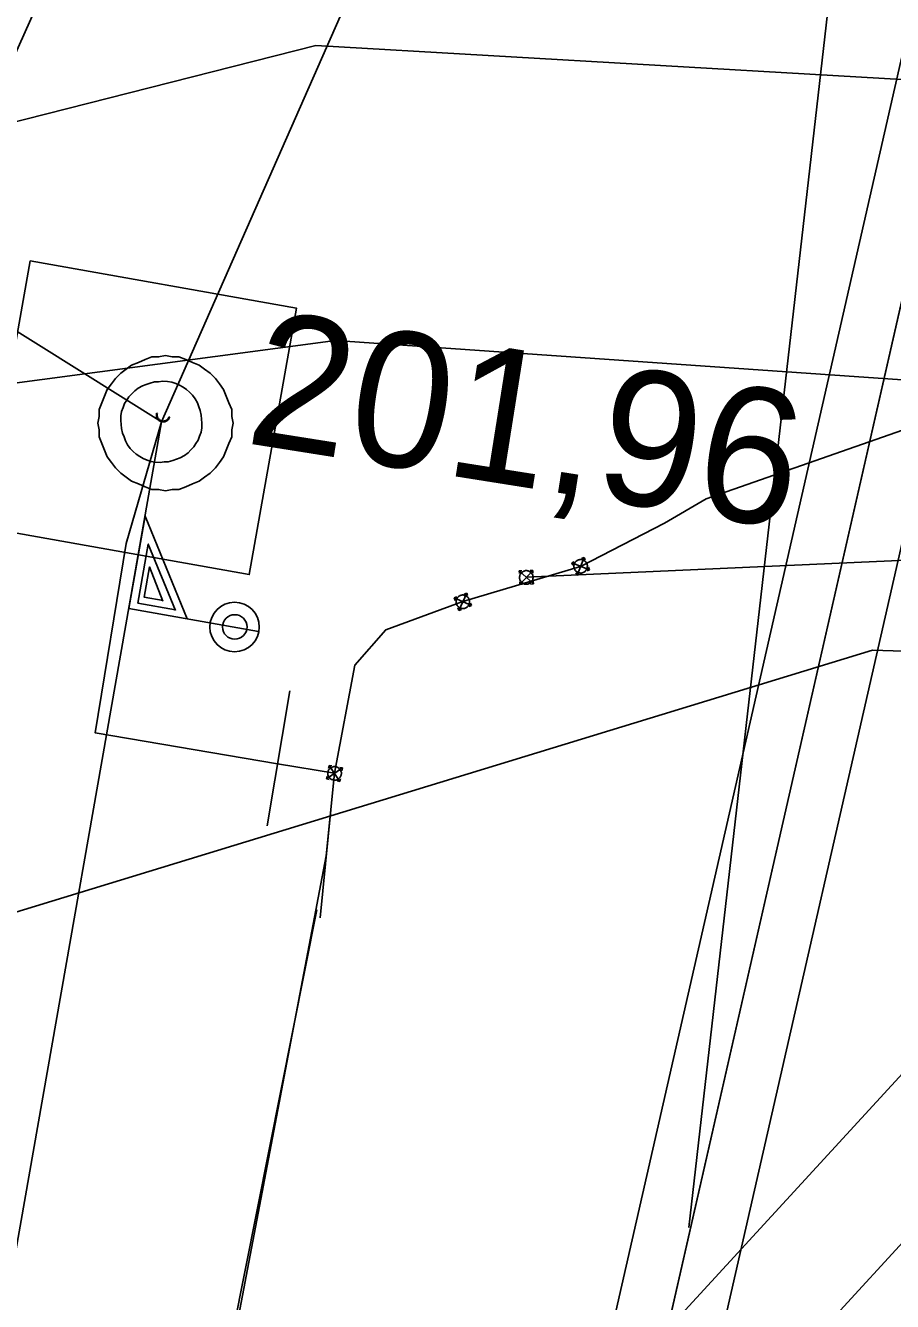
# Model space of a CAD drawing. Extents: x -746464 to -745690, y -1051581 to -1049993.
# Drawn here: x -746392.17 to -746385.76, y -1051044.13 to -1051034.69 of the extents above; entities that cross this region are included whole.
import ezdxf

# ---------------------------------------------------------------- set-up
doc = ezdxf.new("R2010")
doc.units = 0
for name, color, linetype in [('04_CETIN_sdelovaci_podzem', 7, 'Continuous'), ('51_PVaK_kanal_destova_overena poloha', 7, 'Continuous'), ('51_PVaK_kanal_jednotna_overena poloha_rad', 7, 'Continuous'), ('51_PVaK_kanal_objekty', 7, 'Continuous'), ('51_PVaK_kanal_popisy', 7, 'Continuous'), ('51_PVaK_vodovod_chranicky_objekty', 7, 'Continuous'), ('51_PVaK_vodovod_mimo provoz_overena poloha', 7, 'Continuous'), ('51_PVaK_vodovod_overena poloha_rad', 7, 'Continuous'), ('51_PVaK_vodovod_zruseno_overena poloha', 7, 'Continuous'), ('55_PREdi_NN', 7, 'Continuous'), ('55_PREdi_NN_popisy', 7, 'Continuous'), ('55_PREdi_VN', 7, 'Continuous'), ('55_PREdi_ZRUSENE_elektro', 7, 'Continuous')]:
    doc.layers.add(name, color=color, linetype=linetype)

msp = doc.modelspace()

# ---------------------------------------------------------------- linework, layer by layer
at = {"layer": '04_CETIN_sdelovaci_podzem'}
for points in [[(-746386.06, -1051033), (-746387.27, -1051043.58)], [(-746396.11, -1051042.43), (-746385.91, -1051039.31)], [(-746396.11, -1051042.43), (-746385.91, -1051039.31), (-746375.63, -1051039.64)]]:
    msp.add_lwpolyline(points, dxfattribs=at)
at = {"layer": '51_PVaK_kanal_destova_overena poloha'}
for p, q in [((-746391.17, -1051037.62), (-746388.08, -1051030.61)), ((-746397.48, -1051073.6), (-746391.17, -1051037.62))]:
    msp.add_line(p, q, dxfattribs=at)
at = {"layer": '51_PVaK_kanal_jednotna_overena poloha_rad'}
msp.add_line((-746392.99, -1051036.55), (-746388.25, -1051025.95), dxfattribs=at)
at = {"layer": '51_PVaK_kanal_objekty'}
for points in [[(-746390.64, -1051037.63), (-746390.65, -1051037.58), (-746390.65, -1051037.53), (-746390.67, -1051037.48), (-746390.69, -1051037.43), (-746390.71, -1051037.38), (-746390.74, -1051037.34), (-746390.77, -1051037.3), (-746390.81, -1051037.26), (-746390.85, -1051037.23), (-746390.89, -1051037.2), (-746390.94, -1051037.18), (-746390.99, -1051037.16), (-746391.04, -1051037.14), (-746391.09, -1051037.14), (-746391.14, -1051037.13), (-746391.19, -1051037.14), (-746391.24, -1051037.14), (-746391.29, -1051037.16), (-746391.34, -1051037.18), (-746391.39, -1051037.2), (-746391.43, -1051037.23), (-746391.47, -1051037.26), (-746391.51, -1051037.3), (-746391.54, -1051037.34), (-746391.57, -1051037.38), (-746391.59, -1051037.43), (-746391.61, -1051037.48), (-746391.63, -1051037.53), (-746391.63, -1051037.58), (-746391.64, -1051037.63), (-746391.63, -1051037.68), (-746391.63, -1051037.73), (-746391.61, -1051037.78), (-746391.59, -1051037.83), (-746391.57, -1051037.88), (-746391.54, -1051037.92), (-746391.51, -1051037.96), (-746391.47, -1051038), (-746391.43, -1051038.03), (-746391.39, -1051038.06), (-746391.34, -1051038.08), (-746391.29, -1051038.1), (-746391.24, -1051038.12), (-746391.19, -1051038.12), (-746391.14, -1051038.13), (-746391.09, -1051038.12), (-746391.04, -1051038.12), (-746390.99, -1051038.1), (-746390.94, -1051038.08), (-746390.89, -1051038.06), (-746390.85, -1051038.03), (-746390.81, -1051038), (-746390.77, -1051037.96), (-746390.74, -1051037.92), (-746390.71, -1051037.88), (-746390.69, -1051037.83), (-746390.67, -1051037.78), (-746390.65, -1051037.73), (-746390.65, -1051037.68), (-746390.64, -1051037.63)], [(-746390.914, -1051037.78), (-746390.898, -1051037.755), (-746390.887, -1051037.726), (-746390.876, -1051037.697), (-746390.871, -1051037.665), (-746390.87, -1051037.63), (-746390.873, -1051037.6), (-746390.875, -1051037.57), (-746390.883, -1051037.536), (-746390.894, -1051037.508), (-746390.904, -1051037.48), (-746390.92, -1051037.449), (-746390.94, -1051037.423), (-746390.962, -1051037.401), (-746390.984, -1051037.38), (-746391.01, -1051037.364), (-746391.035, -1051037.348), (-746391.064, -1051037.337), (-746391.093, -1051037.326), (-746391.125, -1051037.321), (-746391.16, -1051037.32), (-746391.19, -1051037.323), (-746391.22, -1051037.325), (-746391.254, -1051037.333), (-746391.282, -1051037.344), (-746391.31, -1051037.354), (-746391.341, -1051037.37), (-746391.367, -1051037.39), (-746391.389, -1051037.412), (-746391.41, -1051037.434), (-746391.426, -1051037.46), (-746391.442, -1051037.485), (-746391.453, -1051037.514), (-746391.464, -1051037.543), (-746391.469, -1051037.575), (-746391.47, -1051037.61), (-746391.467, -1051037.64), (-746391.465, -1051037.67), (-746391.457, -1051037.704), (-746391.446, -1051037.732), (-746391.436, -1051037.76), (-746391.42, -1051037.791), (-746391.4, -1051037.817), (-746391.378, -1051037.839), (-746391.356, -1051037.86), (-746391.33, -1051037.876), (-746391.305, -1051037.892), (-746391.276, -1051037.903), (-746391.247, -1051037.914), (-746391.215, -1051037.919), (-746391.18, -1051037.92), (-746391.15, -1051037.917), (-746391.12, -1051037.915), (-746391.086, -1051037.907), (-746391.058, -1051037.896), (-746391.03, -1051037.886), (-746390.999, -1051037.87), (-746390.973, -1051037.85), (-746390.951, -1051037.828), (-746390.93, -1051037.806), (-746390.914, -1051037.78)], [(-746390.452, -1051039.17), (-746391.41, -1051039.002), (-746391.29, -1051038.318), (-746390.978, -1051039.077)], [(-746391.065, -1051039.01), (-746391.344, -1051038.961), (-746391.267, -1051038.525), (-746391.066, -1051039.015)], [(-746391.157, -1051038.942), (-746391.296, -1051038.918), (-746391.257, -1051038.694), (-746391.158, -1051038.947)]]:
    msp.add_lwpolyline(points, dxfattribs=at)
for centre, radius in [((-746390.6289, -1051039.138), 0.1831), ((-746390.6271, -1051039.1374), 0.0905)]:
    msp.add_circle(centre, radius, dxfattribs=at)
at = {"layer": '51_PVaK_vodovod_chranicky_objekty'}
for p, q in [((-746391.199, -1051037.559), (-746391.205, -1051037.557)), ((-746391.109, -1051037.585), (-746391.115, -1051037.583)), ((-746388.135, -1051038.663), (-746388.117, -1051038.655)), ((-746388.135, -1051038.663), (-746388.004, -1051038.715)), ((-746388.135, -1051038.663), (-746388.127, -1051038.681)), ((-746388.096, -1051038.754), (-746388.043, -1051038.623)), ((-746388.043, -1051038.623), (-746388.062, -1051038.631)), ((-746388.043, -1051038.623), (-746388.035, -1051038.641)), ((-746388.523, -1051038.723), (-746388.503, -1051038.722)), ((-746388.419, -1051038.819), (-746388.523, -1051038.723)), ((-746388.523, -1051038.723), (-746388.522, -1051038.743)), ((-746388.423, -1051038.719), (-746388.519, -1051038.823)), ((-746388.423, -1051038.719), (-746388.443, -1051038.72)), ((-746388.423, -1051038.719), (-746388.422, -1051038.739)), ((-746388.096, -1051038.754), (-746388.104, -1051038.736)), ((-746388.096, -1051038.754), (-746388.077, -1051038.746)), ((-746388.004, -1051038.715), (-746388.022, -1051038.723)), ((-746388.004, -1051038.715), (-746388.012, -1051038.696)), ((-746388.519, -1051038.823), (-746388.52, -1051038.803)), ((-746388.519, -1051038.823), (-746388.499, -1051038.822)), ((-746388.419, -1051038.819), (-746388.439, -1051038.82)), ((-746388.419, -1051038.819), (-746388.42, -1051038.799)), ((-746389.005, -1051038.922), (-746388.986, -1051038.915)), ((-746388.876, -1051038.98), (-746389.005, -1051038.922)), ((-746389.005, -1051038.922), (-746388.998, -1051038.941)), ((-746388.912, -1051038.887), (-746388.969, -1051039.016)), ((-746388.912, -1051038.887), (-746388.93, -1051038.894)), ((-746388.912, -1051038.887), (-746388.905, -1051038.905)), ((-746388.969, -1051039.016), (-746388.977, -1051038.997)), ((-746388.969, -1051039.016), (-746388.951, -1051039.009)), ((-746388.876, -1051038.98), (-746388.895, -1051038.987)), ((-746388.876, -1051038.98), (-746388.883, -1051038.961)), ((-746390.22, -1051039.61), (-746390.387, -1051040.61)), ((-746389.929, -1051040.163), (-746389.933, -1051040.182)), ((-746389.929, -1051040.163), (-746389.849, -1051040.28)), ((-746389.929, -1051040.163), (-746389.909, -1051040.166)), ((-746389.831, -1051040.181), (-746389.948, -1051040.261)), ((-746389.948, -1051040.261), (-746389.944, -1051040.241)), ((-746389.948, -1051040.261), (-746389.928, -1051040.265)), ((-746389.831, -1051040.181), (-746389.851, -1051040.178)), ((-746389.849, -1051040.28), (-746389.846, -1051040.26)), ((-746389.831, -1051040.181), (-746389.835, -1051040.201)), ((-746389.897, -1051040.29), (-746389.995, -1051041.29)), ((-746389.849, -1051040.28), (-746389.869, -1051040.276))]:
    msp.add_line(p, q, dxfattribs=at)
msp.add_lwpolyline([(-746392.14, -1051036.43), (-746390.17, -1051036.78), (-746390.52, -1051038.75), (-746392.49, -1051038.4)], close=True, dxfattribs=at)
for points in [[(-746391.205, -1051037.557), (-746391.206, -1051037.562), (-746391.207, -1051037.567), (-746391.207, -1051037.572), (-746391.207, -1051037.577), (-746391.205, -1051037.583), (-746391.203, -1051037.587), (-746391.202, -1051037.592), (-746391.199, -1051037.597), (-746391.196, -1051037.601), (-746391.193, -1051037.605), (-746391.189, -1051037.609), (-746391.185, -1051037.613), (-746391.18, -1051037.615), (-746391.175, -1051037.617), (-746391.171, -1051037.619), (-746391.166, -1051037.62), (-746391.161, -1051037.621), (-746391.156, -1051037.621), (-746391.15, -1051037.62), (-746391.145, -1051037.619), (-746391.14, -1051037.617), (-746391.135, -1051037.615), (-746391.13, -1051037.613), (-746391.126, -1051037.61), (-746391.122, -1051037.607), (-746391.118, -1051037.603), (-746391.115, -1051037.598), (-746391.113, -1051037.594), (-746391.11, -1051037.589), (-746391.109, -1051037.585)], [(-746391.199, -1051037.559), (-746391.2, -1051037.563), (-746391.201, -1051037.567), (-746391.201, -1051037.573), (-746391.2, -1051037.577), (-746391.199, -1051037.581), (-746391.199, -1051037.586), (-746391.197, -1051037.59), (-746391.195, -1051037.594), (-746391.192, -1051037.598), (-746391.188, -1051037.601), (-746391.185, -1051037.604), (-746391.182, -1051037.607), (-746391.177, -1051037.61), (-746391.174, -1051037.612), (-746391.169, -1051037.613), (-746391.164, -1051037.614), (-746391.16, -1051037.615), (-746391.155, -1051037.615), (-746391.151, -1051037.614), (-746391.146, -1051037.613), (-746391.142, -1051037.613), (-746391.137, -1051037.611), (-746391.133, -1051037.609), (-746391.129, -1051037.606), (-746391.126, -1051037.602), (-746391.123, -1051037.599), (-746391.12, -1051037.596), (-746391.118, -1051037.591), (-746391.116, -1051037.588), (-746391.115, -1051037.583)], [(-746388.024, -1051038.669), (-746388.026, -1051038.664), (-746388.028, -1051038.66), (-746388.031, -1051038.656), (-746388.035, -1051038.652), (-746388.04, -1051038.649), (-746388.044, -1051038.646), (-746388.049, -1051038.644), (-746388.054, -1051038.642), (-746388.059, -1051038.64), (-746388.064, -1051038.639), (-746388.069, -1051038.639), (-746388.075, -1051038.639), (-746388.08, -1051038.64), (-746388.085, -1051038.641), (-746388.089, -1051038.643), (-746388.094, -1051038.645), (-746388.098, -1051038.648), (-746388.102, -1051038.651), (-746388.106, -1051038.654), (-746388.109, -1051038.659), (-746388.112, -1051038.663), (-746388.114, -1051038.668), (-746388.117, -1051038.673), (-746388.118, -1051038.678), (-746388.119, -1051038.683), (-746388.12, -1051038.688), (-746388.119, -1051038.694), (-746388.118, -1051038.699), (-746388.117, -1051038.704), (-746388.115, -1051038.708), (-746388.113, -1051038.713), (-746388.111, -1051038.717), (-746388.108, -1051038.721), (-746388.104, -1051038.725), (-746388.099, -1051038.729), (-746388.095, -1051038.731), (-746388.09, -1051038.734), (-746388.085, -1051038.736), (-746388.08, -1051038.737), (-746388.075, -1051038.738), (-746388.07, -1051038.739), (-746388.064, -1051038.739), (-746388.059, -1051038.738), (-746388.054, -1051038.737), (-746388.05, -1051038.735), (-746388.045, -1051038.733), (-746388.041, -1051038.73), (-746388.037, -1051038.727), (-746388.033, -1051038.723), (-746388.03, -1051038.718), (-746388.027, -1051038.714), (-746388.025, -1051038.71), (-746388.022, -1051038.704), (-746388.021, -1051038.7), (-746388.02, -1051038.695), (-746388.019, -1051038.689), (-746388.019, -1051038.683), (-746388.021, -1051038.679), (-746388.022, -1051038.674), (-746388.024, -1051038.669)], [(-746388.521, -1051038.773), (-746388.521, -1051038.778), (-746388.519, -1051038.783), (-746388.518, -1051038.788), (-746388.516, -1051038.793), (-746388.513, -1051038.798), (-746388.51, -1051038.802), (-746388.506, -1051038.806), (-746388.502, -1051038.809), (-746388.498, -1051038.812), (-746388.494, -1051038.815), (-746388.489, -1051038.818), (-746388.484, -1051038.82), (-746388.479, -1051038.82), (-746388.474, -1051038.821), (-746388.469, -1051038.821), (-746388.464, -1051038.821), (-746388.459, -1051038.82), (-746388.454, -1051038.818), (-746388.449, -1051038.816), (-746388.444, -1051038.813), (-746388.44, -1051038.81), (-746388.436, -1051038.807), (-746388.433, -1051038.802), (-746388.43, -1051038.798), (-746388.427, -1051038.794), (-746388.424, -1051038.789), (-746388.422, -1051038.784), (-746388.422, -1051038.779), (-746388.421, -1051038.774), (-746388.421, -1051038.769), (-746388.421, -1051038.764), (-746388.422, -1051038.759), (-746388.424, -1051038.754), (-746388.426, -1051038.749), (-746388.429, -1051038.744), (-746388.432, -1051038.74), (-746388.435, -1051038.736), (-746388.44, -1051038.733), (-746388.444, -1051038.73), (-746388.448, -1051038.727), (-746388.453, -1051038.724), (-746388.458, -1051038.722), (-746388.463, -1051038.722), (-746388.468, -1051038.721), (-746388.473, -1051038.721), (-746388.478, -1051038.721), (-746388.483, -1051038.723), (-746388.488, -1051038.724), (-746388.493, -1051038.726), (-746388.498, -1051038.729), (-746388.502, -1051038.732), (-746388.506, -1051038.736), (-746388.509, -1051038.74), (-746388.512, -1051038.744), (-746388.515, -1051038.748), (-746388.518, -1051038.753), (-746388.52, -1051038.758), (-746388.52, -1051038.763), (-746388.521, -1051038.768), (-746388.521, -1051038.773)], [(-746388.987, -1051038.969), (-746388.985, -1051038.974), (-746388.983, -1051038.978), (-746388.98, -1051038.982), (-746388.976, -1051038.986), (-746388.972, -1051038.99), (-746388.968, -1051038.993), (-746388.963, -1051038.995), (-746388.958, -1051038.998), (-746388.953, -1051038.999), (-746388.949, -1051039), (-746388.943, -1051039.001), (-746388.937, -1051039.001), (-746388.932, -1051039.001), (-746388.927, -1051039), (-746388.923, -1051038.998), (-746388.918, -1051038.996), (-746388.914, -1051038.993), (-746388.909, -1051038.991), (-746388.905, -1051038.987), (-746388.902, -1051038.983), (-746388.899, -1051038.978), (-746388.897, -1051038.974), (-746388.894, -1051038.969), (-746388.893, -1051038.964), (-746388.891, -1051038.959), (-746388.89, -1051038.954), (-746388.89, -1051038.948), (-746388.891, -1051038.943), (-746388.892, -1051038.938), (-746388.894, -1051038.933), (-746388.896, -1051038.929), (-746388.898, -1051038.924), (-746388.901, -1051038.92), (-746388.905, -1051038.916), (-746388.909, -1051038.913), (-746388.914, -1051038.91), (-746388.918, -1051038.907), (-746388.923, -1051038.905), (-746388.928, -1051038.904), (-746388.933, -1051038.902), (-746388.938, -1051038.901), (-746388.944, -1051038.901), (-746388.949, -1051038.902), (-746388.954, -1051038.903), (-746388.958, -1051038.905), (-746388.963, -1051038.906), (-746388.967, -1051038.909), (-746388.972, -1051038.912), (-746388.976, -1051038.915), (-746388.979, -1051038.92), (-746388.982, -1051038.924), (-746388.985, -1051038.929), (-746388.987, -1051038.934), (-746388.988, -1051038.939), (-746388.99, -1051038.943), (-746388.991, -1051038.949), (-746388.991, -1051038.954), (-746388.99, -1051038.959), (-746388.989, -1051038.965), (-746388.987, -1051038.969)], [(-746389.898, -1051040.27), (-746389.894, -1051040.271), (-746389.888, -1051040.271), (-746389.883, -1051040.271), (-746389.878, -1051040.27), (-746389.873, -1051040.268), (-746389.868, -1051040.266), (-746389.864, -1051040.264), (-746389.859, -1051040.26), (-746389.855, -1051040.257), (-746389.852, -1051040.254), (-746389.848, -1051040.249), (-746389.845, -1051040.245), (-746389.843, -1051040.24), (-746389.841, -1051040.235), (-746389.84, -1051040.23), (-746389.839, -1051040.225), (-746389.839, -1051040.22), (-746389.839, -1051040.215), (-746389.84, -1051040.21), (-746389.842, -1051040.205), (-746389.845, -1051040.2), (-746389.847, -1051040.196), (-746389.85, -1051040.191), (-746389.853, -1051040.187), (-746389.857, -1051040.184), (-746389.861, -1051040.18), (-746389.866, -1051040.177), (-746389.87, -1051040.175), (-746389.875, -1051040.173), (-746389.88, -1051040.172), (-746389.885, -1051040.171), (-746389.89, -1051040.171), (-746389.895, -1051040.171), (-746389.9, -1051040.172), (-746389.906, -1051040.174), (-746389.91, -1051040.177), (-746389.915, -1051040.179), (-746389.919, -1051040.182), (-746389.923, -1051040.185), (-746389.927, -1051040.189), (-746389.931, -1051040.193), (-746389.934, -1051040.198), (-746389.936, -1051040.202), (-746389.937, -1051040.207), (-746389.938, -1051040.212), (-746389.939, -1051040.217), (-746389.939, -1051040.222), (-746389.939, -1051040.227), (-746389.938, -1051040.232), (-746389.936, -1051040.238), (-746389.934, -1051040.242), (-746389.932, -1051040.247), (-746389.928, -1051040.251), (-746389.925, -1051040.255), (-746389.922, -1051040.259), (-746389.917, -1051040.263), (-746389.913, -1051040.266), (-746389.908, -1051040.267), (-746389.903, -1051040.269), (-746389.898, -1051040.27)]]:
    msp.add_lwpolyline(points, dxfattribs=at)
at = {"layer": '51_PVaK_vodovod_mimo provoz_overena poloha'}
msp.add_line((-746389.89, -1051040.22), (-746390.31, -1051040.15), dxfattribs=at)
for points in [[(-746393.48, -1051037.16), (-746392.99, -1051036.48), (-746391.17, -1051037.62)], [(-746390.31, -1051040.15), (-746391.66, -1051039.92), (-746391.43, -1051038.52), (-746391.17, -1051037.62)]]:
    msp.add_lwpolyline(points, dxfattribs=at)
at = {"layer": '51_PVaK_vodovod_overena poloha_rad'}
for p, q in [((-746389.89, -1051040.22), (-746389.95, -1051040.83)), ((-746389.95, -1051040.83), (-746397.441, -1051080.195))]:
    msp.add_line(p, q, dxfattribs=at)
for points in [[(-746388.07, -1051038.69), (-746387.45, -1051038.37), (-746387.14, -1051038.19), (-746383.68, -1051036.98), (-746364.73, -1051037.15), (-746364.02, -1051025.04), (-746317.41, -1051020.29), (-746317.31, -1051019.61), (-746316.75, -1051015.31)], [(-746388.07, -1051038.69), (-746388.94, -1051038.95), (-746389.51, -1051039.16), (-746389.74, -1051039.42), (-746389.89, -1051040.22)]]:
    msp.add_lwpolyline(points, dxfattribs=at)
at = {"layer": '51_PVaK_vodovod_zruseno_overena poloha'}
msp.add_line((-746390.02, -1051041.23), (-746397.95, -1051081.06), dxfattribs=at)
msp.add_lwpolyline([(-746316.404, -1051018.82), (-746316.79, -1051023.43), (-746364.5, -1051024.83), (-746365.72, -1051037.75), (-746388.47, -1051038.77)], dxfattribs=at)
at = {"layer": '55_PREdi_NN'}
for points in [[(-746391.185, -1051051.583), (-746390.216, -1051047.371), (-746382.305, -1051038.755), (-746363.137, -1051039.555), (-746362.619, -1051031.221), (-746341.851, -1051031.762), (-746309.546, -1051033.692), (-746300.786, -1051027.36), (-746317.039, -1051026.572)], [(-746280.37, -1051027.926), (-746299.562, -1051027.525), (-746308.133, -1051033.975), (-746308.18, -1051034.869), (-746341.992, -1051032.798), (-746361.536, -1051032.304), (-746362.148, -1051040.637), (-746382.069, -1051039.743), (-746389.266, -1051047.593), (-746391.3, -1051056.458), (-746392.161, -1051056.537)]]:
    msp.add_lwpolyline(points, dxfattribs=at)
at = {"layer": '55_PREdi_NN_popisy'}
for points in [[(-746394.631, -1051036.006), (-746390.027, -1051034.835), (-746381.106, -1051035.355)], [(-746397.746, -1051038.064), (-746389.881, -1051037.018), (-746380.967, -1051037.638)]]:
    msp.add_lwpolyline(points, dxfattribs=at)
at = {"layer": '55_PREdi_VN'}
for points in [[(-746287.073, -1051027.37), (-746298.364, -1051026.818), (-746307.279, -1051033.065), (-746324.041, -1051031.578), (-746329.242, -1051031.86), (-746350.796, -1051031.518), (-746366.665, -1051032.16), (-746384.616, -1051031.987), (-746387.613, -1051045.146), (-746389.289, -1051050.68), (-746391.174, -1051055.991), (-746397.017, -1051056.857), (-746397.448, -1051055.909), (-746397.565, -1051055.025), (-746397.231, -1051051.998)], [(-746388.906, -1051050.796), (-746387.226, -1051045.249), (-746384.298, -1051032.39), (-746366.659, -1051032.56), (-746350.78, -1051031.918), (-746329.153, -1051032.19), (-746324.06, -1051031.978), (-746307.161, -1051033.471), (-746298.245, -1051027.223), (-746290.453, -1051027.606)], [(-746391.086, -1051056.19), (-746389.289, -1051050.68), (-746387.613, -1051045.146), (-746384.616, -1051031.987), (-746366.665, -1051032.16), (-746350.796, -1051031.518), (-746329.228, -1051031.663)]]:
    msp.add_lwpolyline(points, dxfattribs=at)
at = {"layer": '55_PREdi_ZRUSENE_elektro'}
msp.add_lwpolyline([(-746278.152, -1051020.538), (-746272.98, -1051020.897), (-746273.167, -1051027.65), (-746328.844, -1051024.925), (-746329.266, -1051031.449), (-746350.812, -1051031.118), (-746366.671, -1051031.76), (-746384.934, -1051031.584), (-746388, -1051045.043), (-746389.672, -1051050.564), (-746391.617, -1051056.146), (-746391.114, -1051057.599), (-746392.877, -1051068.295), (-746395.244, -1051075.498)], dxfattribs=at)

# ---------------------------------------------------------------- texts
at = {"layer": '51_PVaK_kanal_popisy'}
msp.add_text('201,96', height=1, rotation=350.98007, dxfattribs=at).set_placement((-746390.563, -1051037.775))

doc.saveas('drawing.dxf')
